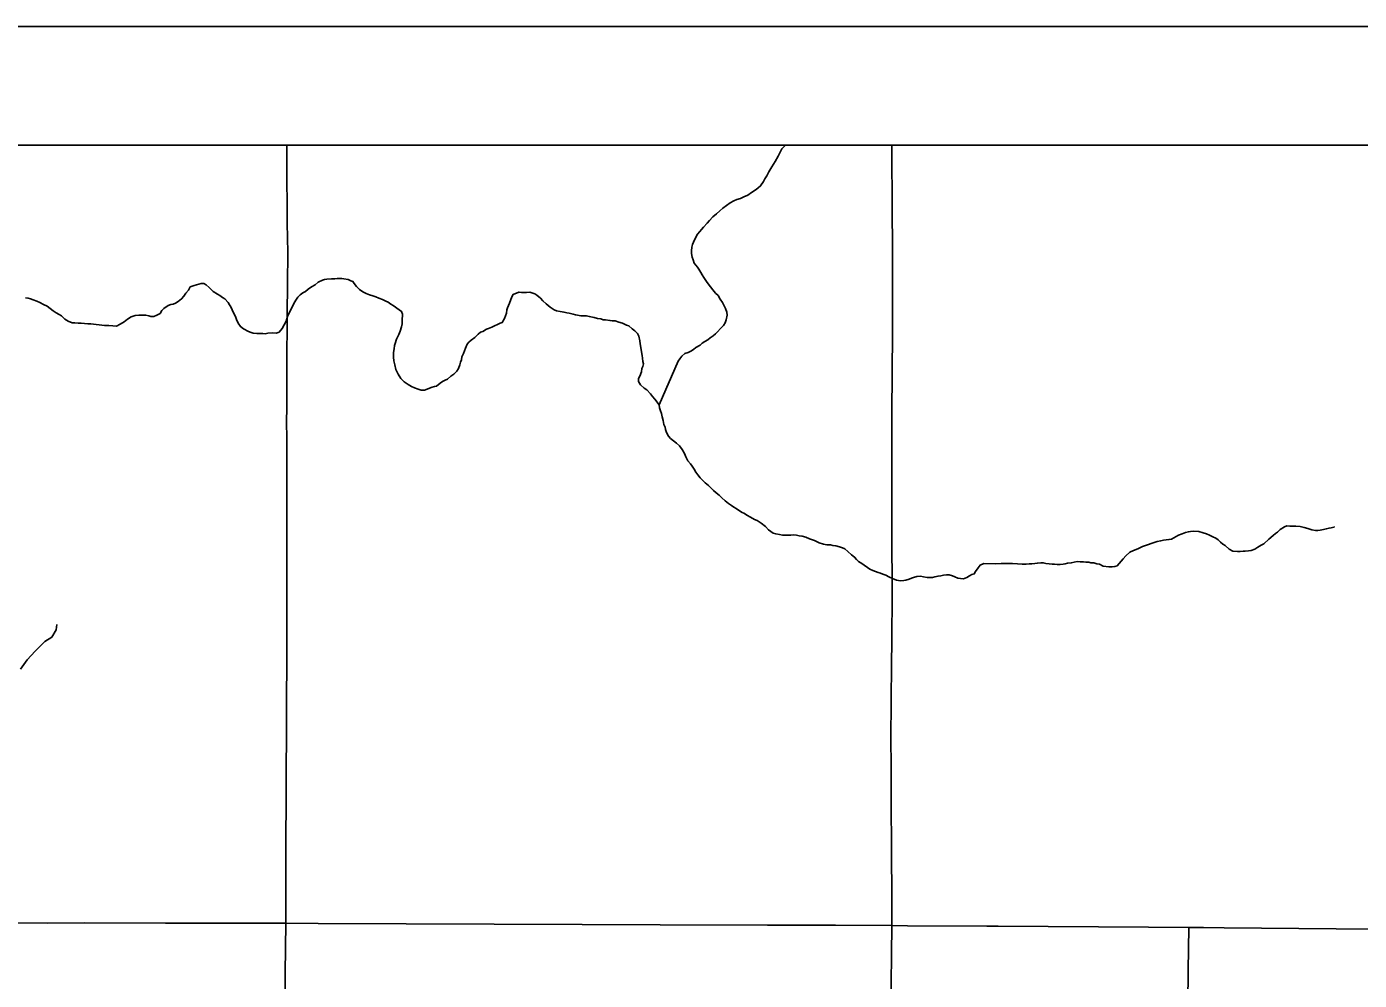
# Model space of a CAD drawing. Extents: x -17 to 88, y -5 to 22.
# Drawn here: x -14.955 to -13.83, y 20.195 to 21 of the extents above; entities that cross this region are included whole.
import ezdxf

# ---------------------------------------------------------------- set-up
doc = ezdxf.new("R2010")
doc.units = 0
for name, color, linetype in [('Default', 7, 'Continuous'), ('GM_X_County_Road', 7, 'Continuous'), ('GM_X_Minor_River', 7, 'Continuous'), ('GM_X_Township_Road', 7, 'Continuous'), ('SH_Data', 7, 'Continuous')]:
    doc.layers.add(name, color=color, linetype=linetype)

msp = doc.modelspace()

# ---------------------------------------------------------------- linework, layer by layer
at = {"layer": 'Default'}
msp.add_lwpolyline([(-17.1602, 20.9), (-10.3602, 20.9), (-10.3602, 14.1), (-17.1602, 14.1)], close=True, dxfattribs=at)
at = {"layer": 'GM_X_County_Road'}
for points in [[(-15.2451, 20.2437), (-15.1854, 20.2436), (-15.1375, 20.2436), (-15.0984, 20.2437), (-15.058, 20.2437), (-15.0351, 20.2438), (-14.9804, 20.2436), (-14.9376, 20.2433), (-14.9059, 20.2435), (-14.8375, 20.2434), (-14.8176, 20.2432), (-14.7362, 20.2432)], [(-14.7362, 20.2432), (-14.7089, 20.243), (-14.486, 20.2422), (-14.4201, 20.2419), (-14.3294, 20.2416), (-14.2722, 20.2417), (-14.2246, 20.2414)], [(-14.2246, 20.2414), (-14.2114, 20.2412), (-14.1443, 20.2407), (-14.1349, 20.2407), (-14.0081, 20.24), (-13.974, 20.2397)], [(-13.974, 20.2397), (-13.9615, 20.2396), (-13.9441, 20.2394), (-13.8497, 20.2386), (-13.7435, 20.238), (-13.718, 20.2377), (-13.6521, 20.2373), (-13.6329, 20.2373), (-13.5751, 20.2367), (-13.5465, 20.2365), (-13.5036, 20.2361), (-13.4371, 20.2357), (-13.4073, 20.2357), (-13.3408, 20.2355), (-13.3097, 20.2352), (-13.242, 20.235), (-13.2236, 20.2349)]]:
    msp.add_lwpolyline(points, dxfattribs=at)
at = {"layer": 'GM_X_Minor_River'}
for points in [[(-14.4209, 20.6807), (-14.405, 20.7176), (-14.4035, 20.7195), (-14.4019, 20.7218), (-14.3992, 20.724), (-14.3965, 20.7251), (-14.3942, 20.7262), (-14.3919, 20.7276), (-14.39, 20.7291), (-14.3865, 20.7313), (-14.3846, 20.7328), (-14.3823, 20.7343), (-14.38, 20.7358), (-14.378, 20.7373), (-14.3753, 20.7391), (-14.3734, 20.7406), (-14.3718, 20.7425), (-14.3691, 20.7451), (-14.3668, 20.7477), (-14.3652, 20.7499), (-14.3644, 20.7526), (-14.3636, 20.7564), (-14.3639, 20.759), (-14.365, 20.7621), (-14.3661, 20.7644), (-14.3676, 20.7671), (-14.3694, 20.7701), (-14.3713, 20.7732), (-14.3735, 20.7751), (-14.3757, 20.7778), (-14.3776, 20.7805), (-14.3795, 20.7829), (-14.3809, 20.7848), (-14.3832, 20.7882), (-14.3846, 20.7905), (-14.3857, 20.7925), (-14.3876, 20.7952), (-14.3887, 20.7971), (-14.3913, 20.8005), (-14.3924, 20.8032), (-14.3931, 20.8055), (-14.3938, 20.8086), (-14.3938, 20.8108), (-14.3933, 20.8139), (-14.3929, 20.8161), (-14.3921, 20.818), (-14.3901, 20.8222), (-14.3886, 20.8248), (-14.3866, 20.827), (-14.3851, 20.8289), (-14.3835, 20.8308), (-14.3804, 20.8341), (-14.3785, 20.8364), (-14.3757, 20.8394), (-14.3726, 20.842), (-14.3699, 20.8446), (-14.3672, 20.8468), (-14.3642, 20.849), (-14.3611, 20.8512), (-14.358, 20.8531), (-14.3553, 20.8542), (-14.3523, 20.8549), (-14.3496, 20.8563), (-14.3461, 20.8578), (-14.343, 20.86), (-14.3392, 20.8626), (-14.3373, 20.8641), (-14.3353, 20.8656), (-14.333, 20.8693), (-14.3318, 20.8716), (-14.3302, 20.8742), (-14.3283, 20.8776), (-14.3259, 20.8817), (-14.3232, 20.8862), (-14.3204, 20.8907), (-14.3173, 20.8968), (-14.3144, 20.9)], [(-14.7536, 20.7408), (-14.7513, 20.7412), (-14.7475, 20.7415), (-14.7441, 20.7414), (-14.7418, 20.7421), (-14.7391, 20.7451), (-14.7359, 20.7515), (-14.7347, 20.7553), (-14.7323, 20.7602), (-14.7307, 20.7632), (-14.7292, 20.7662), (-14.7276, 20.7692), (-14.726, 20.7718), (-14.7241, 20.7737), (-14.7218, 20.7752), (-14.7195, 20.7766), (-14.7171, 20.7785), (-14.7145, 20.7803), (-14.7114, 20.7822), (-14.7087, 20.7844), (-14.7052, 20.7859), (-14.7033, 20.7866), (-14.7014, 20.7869), (-14.6976, 20.7872), (-14.6946, 20.7872), (-14.6926, 20.7875), (-14.6907, 20.7875), (-14.6888, 20.7875), (-14.687, 20.7871), (-14.6835, 20.7866), (-14.6813, 20.7854), (-14.6794, 20.785), (-14.6783, 20.7831), (-14.6764, 20.7808), (-14.6738, 20.7781), (-14.6712, 20.7761), (-14.6682, 20.7749), (-14.6655, 20.7737), (-14.6625, 20.7729), (-14.6602, 20.7721), (-14.6576, 20.7709), (-14.6546, 20.7697), (-14.6516, 20.7682), (-14.6497, 20.7674), (-14.6474, 20.7658), (-14.6456, 20.7646), (-14.6403, 20.7611), (-14.6384, 20.7596), (-14.6377, 20.7573), (-14.6378, 20.752), (-14.6379, 20.7493), (-14.6383, 20.7467), (-14.6395, 20.7429), (-14.6407, 20.7402), (-14.6419, 20.738), (-14.6427, 20.7361), (-14.6439, 20.7327), (-14.6443, 20.7308), (-14.6447, 20.7282), (-14.6451, 20.7251), (-14.6452, 20.7229), (-14.6452, 20.721), (-14.6449, 20.7179), (-14.6442, 20.7145), (-14.6431, 20.7107), (-14.6424, 20.7088), (-14.6413, 20.7068), (-14.6391, 20.703), (-14.6361, 20.7003), (-14.6327, 20.6979), (-14.6301, 20.6964), (-14.6275, 20.6952), (-14.6244, 20.694), (-14.6218, 20.6932), (-14.6191, 20.6931), (-14.6126, 20.6957), (-14.6107, 20.6964), (-14.6088, 20.6967), (-14.6057, 20.699), (-14.6038, 20.7004), (-14.6015, 20.7015), (-14.5996, 20.7026), (-14.5969, 20.7049), (-14.5942, 20.7067), (-14.5918, 20.7093), (-14.5903, 20.7116), (-14.5891, 20.7146), (-14.5887, 20.7169), (-14.5879, 20.7188), (-14.5874, 20.7214), (-14.5862, 20.724), (-14.5854, 20.7263), (-14.5843, 20.7286), (-14.583, 20.732), (-14.5815, 20.7338), (-14.5796, 20.7353), (-14.5765, 20.7375), (-14.5738, 20.7405), (-14.5718, 20.742), (-14.5699, 20.7427), (-14.5668, 20.7446)], [(-14.9557, 20.7712), (-14.9534, 20.7707), (-14.9515, 20.7703), (-14.9492, 20.7695), (-14.9462, 20.7683), (-14.9436, 20.7671), (-14.9406, 20.7656), (-14.9375, 20.764), (-14.9349, 20.762), (-14.9323, 20.7601), (-14.93, 20.7585), (-14.9274, 20.757), (-14.9255, 20.7558), (-14.9225, 20.7531), (-14.9199, 20.7515), (-14.9165, 20.7499), (-14.9142, 20.7499), (-14.9112, 20.7498), (-14.9089, 20.7498), (-14.9059, 20.7494), (-14.9032, 20.7493), (-14.9006, 20.7493), (-14.8892, 20.7479), (-14.8854, 20.7478), (-14.882, 20.7474), (-14.8789, 20.7473), (-14.8759, 20.7488), (-14.8724, 20.751), (-14.8697, 20.7532), (-14.8666, 20.7551), (-14.8632, 20.7562), (-14.8601, 20.7565), (-14.8567, 20.7564), (-14.8541, 20.7564), (-14.8518, 20.7559), (-14.8499, 20.7555), (-14.8476, 20.7555), (-14.8449, 20.7566), (-14.8422, 20.758), (-14.8407, 20.7603), (-14.8391, 20.7622), (-14.8353, 20.7647), (-14.833, 20.7655), (-14.8311, 20.7658), (-14.8291, 20.7665), (-14.8268, 20.768), (-14.8241, 20.7702), (-14.8222, 20.7725), (-14.8206, 20.7751), (-14.8183, 20.7777), (-14.8167, 20.7804), (-14.8133, 20.7814), (-14.8075, 20.7832), (-14.8053, 20.7832), (-14.8034, 20.782), (-14.8008, 20.7797), (-14.7974, 20.7766), (-14.7936, 20.7742), (-14.7918, 20.7731), (-14.7895, 20.7715), (-14.7876, 20.7703), (-14.7847, 20.7672), (-14.7835, 20.7653), (-14.7824, 20.7634), (-14.7813, 20.7611), (-14.7803, 20.7584), (-14.7791, 20.7565), (-14.7784, 20.7546), (-14.7777, 20.7527), (-14.7762, 20.7496), (-14.7744, 20.7469), (-14.7718, 20.745), (-14.7676, 20.7426), (-14.7654, 20.7418), (-14.7635, 20.7414), (-14.7604, 20.7409), (-14.7578, 20.7409), (-14.7555, 20.7409), (-14.7536, 20.7408)], [(-14.5668, 20.7446), (-14.5649, 20.7453), (-14.5622, 20.7464), (-14.5599, 20.7475), (-14.5573, 20.7486), (-14.5553, 20.7497), (-14.5534, 20.7504), (-14.5515, 20.7538), (-14.5507, 20.756), (-14.5499, 20.7583), (-14.5494, 20.761), (-14.549, 20.7628), (-14.5482, 20.7647), (-14.5474, 20.7666), (-14.5454, 20.7719), (-14.5442, 20.7738), (-14.5393, 20.7759), (-14.537, 20.7755), (-14.5347, 20.7755), (-14.5328, 20.7755), (-14.5301, 20.7758), (-14.5283, 20.7754), (-14.526, 20.7746), (-14.5241, 20.7734), (-14.5211, 20.7707), (-14.5192, 20.7687), (-14.5163, 20.766), (-14.5129, 20.7633), (-14.5095, 20.761), (-14.5076, 20.7602), (-14.5046, 20.7597), (-14.5012, 20.7589), (-14.4989, 20.7585), (-14.497, 20.7581), (-14.4936, 20.7573), (-14.4917, 20.7568), (-14.4898, 20.7564), (-14.4872, 20.756), (-14.4845, 20.7559), (-14.4822, 20.7559), (-14.48, 20.7555), (-14.4758, 20.7546), (-14.4731, 20.7538), (-14.4701, 20.7534), (-14.4682, 20.7526), (-14.4663, 20.7526), (-14.4625, 20.7521), (-14.4606, 20.7517), (-14.458, 20.7517), (-14.455, 20.7505), (-14.4519, 20.7496), (-14.4485, 20.7481), (-14.4466, 20.7476), (-14.4437, 20.7449), (-14.4414, 20.7434), (-14.4392, 20.7411), (-14.4381, 20.7388), (-14.4374, 20.7349), (-14.437, 20.7323), (-14.4363, 20.7292), (-14.436, 20.7254), (-14.4353, 20.7224), (-14.435, 20.7201), (-14.4347, 20.7174), (-14.4343, 20.7155), (-14.4347, 20.7132), (-14.4355, 20.7114), (-14.436, 20.7087), (-14.4372, 20.7049), (-14.4384, 20.7031), (-14.4384, 20.7004), (-14.4366, 20.6977), (-14.4336, 20.695), (-14.4313, 20.6934), (-14.4283, 20.69), (-14.4265, 20.6877), (-14.4246, 20.6857), (-14.4209, 20.6807), (-14.4206, 20.6784), (-14.4199, 20.6758), (-14.4191, 20.6735), (-14.4184, 20.6708), (-14.4177, 20.6677), (-14.417, 20.6643), (-14.4159, 20.662), (-14.4156, 20.6601), (-14.4149, 20.6574), (-14.413, 20.6544), (-14.4115, 20.6524), (-14.4089, 20.6505), (-14.4063, 20.6485), (-14.4037, 20.6462), (-14.4015, 20.6431), (-14.3996, 20.6397), (-14.3985, 20.637), (-14.3967, 20.6336), (-14.3945, 20.6309), (-14.393, 20.6289), (-14.3915, 20.6266), (-14.39, 20.6239), (-14.3882, 20.6216)], [(-14.3882, 20.6216), (-14.3863, 20.6193), (-14.3841, 20.617), (-14.3822, 20.6151), (-14.3792, 20.6127), (-14.3751, 20.6085), (-14.3729, 20.6065), (-14.3702, 20.6046), (-14.368, 20.6023), (-14.3654, 20.5999), (-14.3624, 20.5976), (-14.3598, 20.5957), (-14.3579, 20.5945), (-14.356, 20.5933), (-14.3515, 20.5902), (-14.3489, 20.589), (-14.347, 20.5878), (-14.344, 20.5859), (-14.3406, 20.5839), (-14.3383, 20.5831), (-14.3349, 20.5808), (-14.3312, 20.578), (-14.3286, 20.5753), (-14.3267, 20.5738), (-14.3248, 20.5726), (-14.3226, 20.5718), (-14.3195, 20.5714), (-14.3169, 20.5709), (-14.3138, 20.5709), (-14.3097, 20.5708), (-14.3074, 20.5711), (-14.3051, 20.5707), (-14.3028, 20.5703), (-14.3002, 20.5699), (-14.2971, 20.569), (-14.2941, 20.5678), (-14.29, 20.5663), (-14.2858, 20.5643), (-14.2824, 20.5631), (-14.2794, 20.5626), (-14.2764, 20.5626), (-14.2745, 20.5622), (-14.2718, 20.5617), (-14.2688, 20.5609), (-14.2661, 20.5601), (-14.2642, 20.5593), (-14.2616, 20.557), (-14.2586, 20.5543), (-14.256, 20.5523), (-14.2545, 20.5504), (-14.2527, 20.5485), (-14.25, 20.5469), (-14.2433, 20.5422), (-14.2406, 20.541), (-14.2384, 20.5402), (-14.2361, 20.5394), (-14.2342, 20.5386), (-14.2323, 20.5378), (-14.2297, 20.537), (-14.2271, 20.5355), (-14.224, 20.5343), (-14.2206, 20.5327), (-14.2172, 20.5322), (-14.2146, 20.5326), (-14.2127, 20.5329), (-14.21, 20.5336), (-14.2081, 20.5344), (-14.2062, 20.5351), (-14.2035, 20.5358), (-14.2004, 20.5361), (-14.1978, 20.5357), (-14.1947, 20.5352), (-14.1921, 20.5352), (-14.1902, 20.5352), (-14.1883, 20.5355), (-14.1856, 20.5362), (-14.1833, 20.5365), (-14.181, 20.5369), (-14.1784, 20.5372), (-14.1761, 20.5372), (-14.1734, 20.5364), (-14.1715, 20.5356), (-14.1689, 20.5344), (-14.1666, 20.5343), (-14.164, 20.5339), (-14.1613, 20.535), (-14.159, 20.5365), (-14.1571, 20.5376), (-14.1551, 20.5383), (-14.154, 20.5402), (-14.1516, 20.5432), (-14.1501, 20.5454), (-14.147, 20.5469), (-14.1367, 20.5467), (-14.1322, 20.547), (-14.1272, 20.5469), (-14.1227, 20.5468), (-14.1185, 20.5467), (-14.1147, 20.5463), (-14.1113, 20.5462), (-14.1086, 20.5466)], [(-14.1086, 20.5466), (-14.1063, 20.5465), (-14.104, 20.5468), (-14.1017, 20.5472), (-14.0987, 20.5475), (-14.0968, 20.5475), (-14.0945, 20.547), (-14.0919, 20.5466), (-14.0892, 20.5462), (-14.0873, 20.5462), (-14.085, 20.5461), (-14.0824, 20.5461), (-14.0801, 20.5464), (-14.0782, 20.5467), (-14.0763, 20.5471), (-14.0732, 20.5474), (-14.0706, 20.5481), (-14.0683, 20.5485), (-14.0656, 20.5484), (-14.0629, 20.5484), (-14.0607, 20.5479), (-14.0584, 20.5479), (-14.0565, 20.5475), (-14.0542, 20.5474), (-14.0516, 20.5466), (-14.0493, 20.5462), (-14.0463, 20.5446), (-14.0414, 20.5442), (-14.0387, 20.5441), (-14.0364, 20.5444), (-14.0345, 20.5448), (-14.0326, 20.547), (-14.031, 20.5489), (-14.0294, 20.5508), (-14.0271, 20.5534), (-14.0236, 20.5564), (-14.0206, 20.5578), (-14.0171, 20.5593), (-14.0129, 20.5611), (-14.0007, 20.5654), (-13.9976, 20.5661), (-13.9953, 20.5665), (-13.993, 20.5668), (-13.9907, 20.5671), (-13.9885, 20.5675), (-13.9865, 20.5686), (-13.9827, 20.5708), (-13.9796, 20.5719), (-13.9766, 20.573), (-13.9743, 20.5737), (-13.9724, 20.574), (-13.9697, 20.5743), (-13.9655, 20.5739), (-13.9617, 20.5727), (-13.9591, 20.5719), (-13.9565, 20.5707), (-13.9538, 20.5695), (-13.9512, 20.5683), (-13.9493, 20.5668), (-13.9471, 20.5648), (-13.9452, 20.5633), (-13.9433, 20.5621), (-13.9399, 20.559), (-13.9369, 20.5574), (-13.9328, 20.557), (-13.9305, 20.5569), (-13.9282, 20.5572), (-13.9263, 20.5572), (-13.9236, 20.5575), (-13.9213, 20.5579), (-13.9183, 20.559), (-13.9156, 20.5608), (-13.9129, 20.5623), (-13.9106, 20.5634), (-13.9063, 20.5675), (-13.9028, 20.5704), (-13.9009, 20.5723), (-13.899, 20.5734), (-13.8967, 20.5757), (-13.8932, 20.5779), (-13.8913, 20.5786), (-13.8886, 20.5785), (-13.8837, 20.5784), (-13.8799, 20.578), (-13.8765, 20.5772), (-13.8735, 20.5764), (-13.8701, 20.5752), (-13.867, 20.5747), (-13.8651, 20.5747), (-13.8632, 20.575), (-13.8602, 20.5757), (-13.8579, 20.5761), (-13.8556, 20.5768), (-13.8537, 20.5771), (-13.8514, 20.5775), (-13.8514, 20.5775), (-13.851, 20.5782)], [(-14.9601, 20.4577), (-14.9543, 20.4656), (-14.9475, 20.4728), (-14.9394, 20.481), (-14.9337, 20.4848), (-14.9299, 20.4908), (-14.9294, 20.4953)]]:
    msp.add_lwpolyline(points, dxfattribs=at)
at = {"layer": 'GM_X_Township_Road'}
for points in [[(-14.7362, 20.2432), (-14.7361, 20.2929), (-14.7357, 20.3674), (-14.7356, 20.4072), (-14.7355, 20.4315), (-14.7353, 20.4638), (-14.7353, 20.5166), (-14.7353, 20.5476), (-14.7351, 20.5905), (-14.7352, 20.5948), (-14.7352, 20.6016), (-14.7352, 20.6141), (-14.7353, 20.6408), (-14.7353, 20.6538), (-14.7354, 20.665), (-14.7353, 20.6799), (-14.7353, 20.688), (-14.7353, 20.7072), (-14.7353, 20.7221), (-14.735, 20.7481), (-14.7348, 20.7574), (-14.7346, 20.7828), (-14.7345, 20.8094), (-14.7347, 20.8218), (-14.7349, 20.8342), (-14.7352, 20.8864), (-14.7352, 20.9)], [(-14.2246, 20.2414), (-14.2246, 20.2432), (-14.2247, 20.2569), (-14.2247, 20.2762), (-14.2248, 20.2929), (-14.2249, 20.3103), (-14.2251, 20.3408), (-14.2252, 20.3719), (-14.2253, 20.4029), (-14.2251, 20.4265), (-14.2251, 20.4352), (-14.225, 20.4576), (-14.2245, 20.4855), (-14.2243, 20.5172), (-14.2245, 20.5769), (-14.2245, 20.6036), (-14.2245, 20.6309), (-14.2246, 20.6583), (-14.2245, 20.6738), (-14.2241, 20.7416), (-14.2239, 20.7745), (-14.2241, 20.8099), (-14.2243, 20.8491), (-14.2244, 20.8621), (-14.2245, 20.8801), (-14.2245, 20.8926), (-14.2245, 20.9)], [(-14.7389, 19.7428), (-14.7385, 19.766), (-14.7387, 19.8032), (-14.7384, 19.8671), (-14.7381, 19.8933), (-14.7377, 19.9492), (-14.7376, 19.9696), (-14.7376, 20.0106), (-14.7374, 20.0264), (-14.7375, 20.0798), (-14.7373, 20.1103), (-14.737, 20.1389), (-14.737, 20.155), (-14.7369, 20.1736), (-14.7366, 20.201), (-14.7362, 20.2432)], [(-14.2318, 19.7416), (-14.2314, 19.7744), (-14.2313, 19.7949), (-14.2308, 19.8266), (-14.2304, 19.8521), (-14.2301, 19.8763), (-14.23, 19.8831), (-14.2294, 19.9029), (-14.229, 19.9216), (-14.2285, 19.9489), (-14.2282, 19.9874), (-14.2278, 20.0048), (-14.2276, 20.0191), (-14.2268, 20.0526), (-14.2265, 20.0656), (-14.226, 20.0898), (-14.2256, 20.1215), (-14.2255, 20.1482), (-14.2255, 20.1551), (-14.2254, 20.1675), (-14.2246, 20.2414)], [(-13.9802, 19.7404), (-13.9802, 19.7424), (-13.9801, 19.748), (-13.98, 19.7822), (-13.9794, 19.8182), (-13.979, 19.8549), (-13.9788, 19.8878), (-13.9778, 19.9412), (-13.9771, 19.9778), (-13.9766, 20.0101), (-13.9764, 20.0238), (-13.976, 20.081), (-13.9758, 20.0996), (-13.9753, 20.1338), (-13.9751, 20.1512), (-13.9749, 20.1754), (-13.9744, 20.2033), (-13.974, 20.2397)]]:
    msp.add_lwpolyline(points, dxfattribs=at)
at = {"layer": 'SH_Data'}
for p, q in [((-17.2602, 21), (-10.2602, 21)), ((-17.1602, 20.9), (-10.3602, 20.9))]:
    msp.add_line(p, q, dxfattribs=at)

doc.saveas('drawing.dxf')
